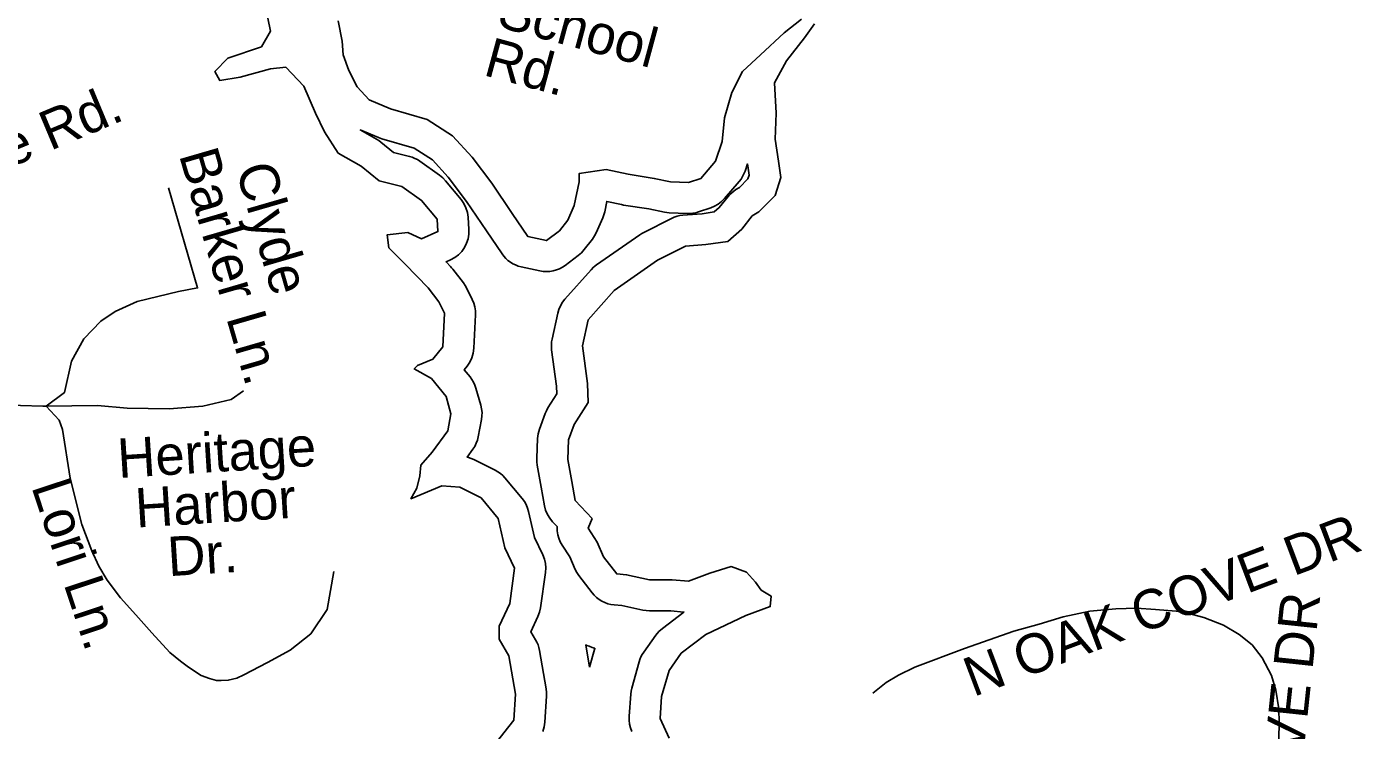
# Model space of a CAD drawing. Extents: x 1950930 to 2061844, y 904556 to 1017002.
# Drawn here: x 1979933 to 1983157, y 1008360 to 1010058 of the extents above; entities that cross this region are included whole.
import ezdxf

# ---------------------------------------------------------------- set-up
doc = ezdxf.new("R2010")
doc.units = 0
for name, color, linetype in [('Exist Hydrographic Buffer Line', 7, 'Continuous'), ('Exist Hydrographic Lake Shore', 7, 'Continuous'), ('Exist Road Non-System Type 51', 7, 'Continuous'), ('Exist Road Non-System Type 51 Label', 7, 'Continuous')]:
    doc.layers.add(name, color=color, linetype=linetype)

msp = doc.modelspace()

# ---------------------------------------------------------------- linework, layer by layer
at = {"layer": 'Exist Hydrographic Buffer Line'}
msp.add_lwpolyline([(1981393.6, 1008356.9), (1981390.2, 1008365.7), (1981388, 1008374.8), (1981386.9, 1008384.2), (1981387, 1008393.6), (1981390.9, 1008446.9), (1981391.9, 1008454.3), (1981393.5, 1008461.7), (1981411.3, 1008524.8), (1981413.3, 1008531), (1981415.8, 1008536.9), (1981418.9, 1008542.6), (1981422.4, 1008548.1), (1981452, 1008589.5), (1981459.1, 1008598), (1981467.4, 1008605.4), (1981519.4, 1008645.3), (1981487.6, 1008648.5), (1981436.2, 1008648.5), (1981428.3, 1008648.9), (1981420.4, 1008650.2), (1981369.9, 1008661), (1981351.1, 1008662.6), (1981343.3, 1008663.6), (1981335.7, 1008665.5), (1981328.3, 1008668.2), (1981321.2, 1008671.6), (1981314.6, 1008675.7), (1981308.4, 1008680.5), (1981302.7, 1008685.9), (1981297.6, 1008691.9), (1981266.1, 1008733.3), (1981261.2, 1008740.6), (1981257.2, 1008748.3), (1981243.8, 1008778.5), (1981225.3, 1008807.1), (1981220.9, 1008815), (1981217.4, 1008823.4), (1981214.9, 1008832.1), (1981213.6, 1008841.1), (1981213.3, 1008850.2), (1981213.5, 1008851.6), (1981202.5, 1008863.1), (1981195.5, 1008871.7), (1981189.8, 1008881.1), (1981185.5, 1008891.3), (1981182.9, 1008902), (1981175, 1008947), (1981165.3, 1008999.9), (1981164.2, 1009008.2), (1981164.1, 1009016.7), (1981166, 1009064), (1981167.4, 1009075.6), (1981170.6, 1009086.8), (1981184.4, 1009124.3), (1981187.5, 1009131.5), (1981191.3, 1009138.3), (1981212.3, 1009171.8), (1981211.5, 1009190.5), (1981200.1, 1009278.1), (1981199.6, 1009284.5), (1981199.6, 1009291), (1981200.1, 1009297.4), (1981201.2, 1009303.8), (1981215, 1009366.9), (1981217.7, 1009376.1), (1981221.4, 1009384.9), (1981226.3, 1009393.2), (1981232.2, 1009400.7), (1981295.3, 1009471.7), (1981301.5, 1009478), (1981308.4, 1009483.4), (1981412.9, 1009556.4), (1981417.5, 1009559.4), (1981422.3, 1009562), (1981489.3, 1009595.6), (1981495.9, 1009598.5), (1981502.8, 1009600.7), (1981509.8, 1009602.3), (1981516.9, 1009603.2), (1981563.7, 1009607), (1981592.5, 1009611.3), (1981604.6, 1009622), (1981626.4, 1009648.8), (1981630.4, 1009653.4), (1981634.9, 1009657.7), (1981639.7, 1009661.6), (1981644.8, 1009665.1), (1981653.3, 1009670.4), (1981673.8, 1009690.9), (1981676.8, 1009700.3), (1981673.5, 1009722.6), (1981673.5, 1009722.6), (1981673.5, 1009722.7), (1981672.8, 1009727.3), (1981667, 1009710), (1981664.4, 1009703.2), (1981661.1, 1009696.7), (1981657.3, 1009690.6), (1981652.8, 1009684.9), (1981617.3, 1009643.5), (1981610.2, 1009636.2), (1981602.2, 1009630), (1981593.5, 1009624.9), (1981584.1, 1009621.1), (1981554.5, 1009611.2), (1981547.9, 1009609.4), (1981541.1, 1009608.1), (1981534.3, 1009607.5), (1981527.4, 1009607.5), (1981484, 1009609.4), (1981478.3, 1009609.9), (1981472.7, 1009610.8), (1981434.8, 1009618.4), (1981373.3, 1009628), (1981371, 1009628.4), (1981368.6, 1009628.9), (1981333.3, 1009636.7), (1981328.2, 1009611.9), (1981326.2, 1009604.2), (1981323.3, 1009596.7), (1981307.5, 1009561.2), (1981303.5, 1009553.3), (1981298.5, 1009545.9), (1981278.7, 1009520.3), (1981272, 1009512.6), (1981264.3, 1009506), (1981232.8, 1009482.3), (1981226.1, 1009477.8), (1981219, 1009474.1), (1981211.5, 1009471.2), (1981203.7, 1009469), (1981195.8, 1009467.7), (1981187.8, 1009467.3), (1981179.7, 1009467.7), (1981171.8, 1009469), (1981126.4, 1009478.9), (1981119.6, 1009480.7), (1981112.9, 1009483.2), (1981106.5, 1009486.3), (1981100.4, 1009490), (1981094.7, 1009494.3), (1981089.4, 1009499.1), (1981084.6, 1009504.4), (1981080.3, 1009510.1), (1981042.9, 1009565.3), (1981042.8, 1009565.4), (1981042.8, 1009565.4), (1980994.5, 1009636.9), (1980950.6, 1009695.5), (1980912.3, 1009737), (1980868.5, 1009765.3), (1980790.3, 1009787.9), (1980786.1, 1009789.3), (1980781.9, 1009790.9), (1980738.1, 1009809.5), (1980777.4, 1009786.9), (1980782.7, 1009783.6), (1980787.7, 1009779.9), (1980818.1, 1009755), (1980857, 1009745.3), (1980863.6, 1009743.3), (1980870.1, 1009740.7), (1980876.3, 1009737.5), (1980882.1, 1009733.7), (1980929.5, 1009700.2), (1980937.1, 1009693.9), (1980943.9, 1009686.7), (1980981.4, 1009641.3), (1980988.1, 1009631.8), (1980993.2, 1009621.3), (1980996.7, 1009610.1), (1980998.4, 1009598.6), (1981000.3, 1009569), (1981000.2, 1009557.6), (1980998.4, 1009546.4), (1980994.9, 1009535.6), (1980989.8, 1009525.4), (1980983.2, 1009516.1), (1980975.3, 1009507.9), (1980966.3, 1009501.1), (1980956.3, 1009495.6), (1980945.4, 1009490.7), (1980955.8, 1009479.9), (1980958.7, 1009476.7), (1980961.4, 1009473.4), (1980987.1, 1009439.9), (1980991.1, 1009434), (1980994.6, 1009427.8), (1981008.4, 1009400.2), (1981012.1, 1009391.4), (1981014.7, 1009382.1), (1981016.1, 1009372.6), (1981016.2, 1009363), (1981012.3, 1009282.2), (1981010.8, 1009270.5), (1981007.5, 1009259.3), (1981002.5, 1009248.7), (1980995.9, 1009239), (1980989, 1009230.4), (1981003.3, 1009212.9), (1981007.8, 1009206.8), (1981011.7, 1009200.2), (1981014.9, 1009193.3), (1981017.3, 1009186), (1981029.2, 1009144.6), (1981031.1, 1009136.1), (1981032, 1009127.4), (1981031.9, 1009118.7), (1981030.7, 1009110), (1981022.8, 1009068.6), (1981020.8, 1009060.5), (1981018, 1009052.7), (1981014.3, 1009045.3), (1981009.7, 1009038.4), (1980995.9, 1009019.4), (1980999.3, 1009018.6), (1981005.9, 1009016.4), (1981012.3, 1009013.5), (1981063.6, 1008987.9), (1981070.2, 1008984.1), (1981076.5, 1008979.7), (1981082.2, 1008974.6), (1981087.5, 1008969), (1981128.9, 1008919.7), (1981134.2, 1008912.5), (1981138.7, 1008904.7), (1981142.2, 1008896.4), (1981144.6, 1008887.7), (1981158.5, 1008825.1), (1981178.5, 1008783.6), (1981182.5, 1008773.3), (1981185, 1008762.7), (1981185.8, 1008751.7), (1981185.1, 1008740.8), (1981173.3, 1008655.9), (1981171, 1008645.1), (1981167, 1008634.7), (1981149.9, 1008597.7), (1981161.4, 1008578.6), (1981164.7, 1008572.5), (1981167.4, 1008566), (1981169.5, 1008559.4), (1981171, 1008552.6), (1981186.8, 1008459.9), (1981187.7, 1008451.3), (1981187.7, 1008442.6), (1981183.7, 1008379.5), (1981182.2, 1008368.2), (1981178.9, 1008357.3)], dxfattribs=at)
msp.add_lwpolyline([(1981291.4, 1008512.3), (1981303.5, 1008555.1), (1981304.1, 1008557.4), (1981304.3, 1008558), (1981303.4, 1008558.3), (1981297.8, 1008560.1), (1981290.4, 1008562.7), (1981285, 1008564.9), (1981282.3, 1008566.1)], close=True, dxfattribs=at)
at = {"layer": 'Exist Hydrographic Lake Shore'}
for points in [[(1980509.5, 1010106.6), (1980521.3, 1010047.4), (1980499.6, 1010009.9), (1980418.8, 1009982.3), (1980387.3, 1009950.7), (1980399.1, 1009929), (1980448.4, 1009936.9), (1980521.3, 1009956.6), (1980558.8, 1009960.6), (1980602.2, 1009915.2), (1980629.8, 1009850.1), (1980651.5, 1009804.7), (1980685, 1009753.4), (1980740.2, 1009721.8), (1980783.6, 1009686.3), (1980838.8, 1009672.5), (1980886.1, 1009639), (1980923.5, 1009593.6), (1980925.5, 1009564), (1980886.1, 1009546.2), (1980852.6, 1009562), (1980803.3, 1009556.1), (1980807.2, 1009524.5), (1980846.6, 1009485.1), (1980901.9, 1009427.9), (1980927.5, 1009394.3), (1980941.3, 1009366.7), (1980937.3, 1009285.8), (1980913.7, 1009256.2), (1980876.2, 1009240.4), (1980868.3, 1009232.5), (1980909.7, 1009208.9), (1980945.2, 1009165.5), (1980957.1, 1009124), (1980949.2, 1009082.6), (1980911.7, 1009031.3), (1980884.1, 1008999.7), (1980882.1, 1008974.1), (1980874.3, 1008944.5), (1980860.4, 1008918.8), (1980935.4, 1008950.4), (1980978.7, 1008946.5), (1981030, 1008920.8), (1981071.4, 1008871.5), (1981087.2, 1008800.5), (1981110.8, 1008751.1), (1981099, 1008666.3), (1981073.4, 1008611), (1981073.4, 1008579.5), (1981097, 1008540), (1981112.8, 1008447.3), (1981108.9, 1008384.2), (1981063.5, 1008326.9)], [(1981802.9, 1010077), (1981761.5, 1010043.4), (1981704.3, 1009990.2), (1981660.9, 1009950.7), (1981635.3, 1009899.4), (1981617.5, 1009838.2), (1981611.6, 1009781), (1981595.9, 1009733.7), (1981560.4, 1009692.2), (1981530.8, 1009682.4), (1981487.4, 1009684.3), (1981448, 1009692.2), (1981384.9, 1009702.1), (1981331.7, 1009713.9), (1981266.6, 1009704.1), (1981266.6, 1009684.3), (1981254.8, 1009627.1), (1981239, 1009591.6), (1981219.3, 1009566), (1981187.7, 1009542.3), (1981142.4, 1009552.2), (1981104.9, 1009607.4), (1981055.6, 1009680.4), (1981008.3, 1009743.5), (1980961, 1009794.8), (1980899.9, 1009834.3), (1980811.2, 1009859.9), (1980759.9, 1009881.6), (1980730.3, 1009913.2), (1980710.6, 1009952.7), (1980696.8, 1009990.2), (1980694.8, 1010023.7), (1980685, 1010073)], [(1981298.1, 1008871.5), (1981256.7, 1008914.9), (1981248.9, 1008960.3), (1981239, 1009013.5), (1981241, 1009060.9), (1981254.8, 1009098.4), (1981288.3, 1009151.6), (1981286.3, 1009197), (1981274.5, 1009287.8), (1981288.3, 1009350.9), (1981351.4, 1009421.9), (1981455.9, 1009494.9), (1981522.9, 1009528.5), (1981572.2, 1009532.4), (1981625.4, 1009540.3), (1981659, 1009569.9), (1981684.6, 1009601.5), (1981700.4, 1009611.3), (1981739.8, 1009650.8), (1981753.6, 1009694.2), (1981747.7, 1009733.7), (1981739.8, 1009786.9), (1981741.8, 1009850.1), (1981737.8, 1009923.1), (1981767.4, 1009976.3), (1981810.8, 1010031.6), (1981834.4, 1010065.1)], [(1981483.5, 1008340.7), (1981461.8, 1008388.1), (1981465.7, 1008441.4), (1981483.5, 1008504.5), (1981513.1, 1008545.9), (1981572.2, 1008591.3), (1981668.8, 1008636.7), (1981728, 1008658.4), (1981729.9, 1008684), (1981706.3, 1008697.9), (1981692.5, 1008717.6), (1981670.8, 1008741.3), (1981633.3, 1008755.1), (1981582.1, 1008739.3), (1981530.8, 1008719.6), (1981491.4, 1008723.5), (1981436.2, 1008723.5), (1981381, 1008735.3), (1981357.3, 1008737.3), (1981325.7, 1008778.7), (1981310, 1008814.3), (1981288.3, 1008847.8), (1981298.1, 1008871.5)]]:
    msp.add_lwpolyline(points, dxfattribs=at)
at = {"layer": 'Exist Road Non-System Type 51'}
for points in [[(1979979.6, 1009142.6), (1980024, 1009175.2), (1980041.2, 1009250.7), (1980071, 1009305.2), (1980111.9, 1009347.9), (1980146.5, 1009370.8), (1980199.8, 1009394.9), (1980299.4, 1009419.1), (1980345.2, 1009427.8), (1980275.2, 1009669.2)], [(1979979.6, 1009142.6), (1980104.1, 1009143.9), (1980175.6, 1009137.6), (1980276.5, 1009136.2), (1980358, 1009142.1), (1980426.2, 1009158.4), (1980455.9, 1009179.2)], [(1979307.8, 1009095.3), (1979382.1, 1009096.5), (1979464.4, 1009103.9), (1979537.8, 1009123.2), (1979606.4, 1009134.7), (1979660.5, 1009139.9), (1979754.6, 1009145.1), (1979809.5, 1009147.3), (1979972.1, 1009142.5), (1979979.6, 1009142.6)], [(1979979.6, 1009142.6), (1980011, 1009108.2), (1980019.5, 1009086.4), (1980038, 1008968.9), (1980066.2, 1008856.6), (1980089.9, 1008793.3), (1980107.4, 1008756), (1980127.2, 1008722), (1980159.2, 1008679.5), (1980196.1, 1008638.9), (1980234.9, 1008595.5), (1980278.8, 1008547.8), (1980304.2, 1008527.1), (1980323.1, 1008511.9), (1980354.2, 1008492.1), (1980374.1, 1008484.6), (1980391.1, 1008479.8), (1980402.4, 1008479.8), (1980419.4, 1008480.8), (1980440.2, 1008485.5), (1980457.1, 1008494), (1980513.9, 1008523.2), (1980568.6, 1008553.5), (1980618.6, 1008593.1), (1980657.9, 1008651.2), (1980674, 1008743)], [(1982954.8, 1008302.4), (1982956.5, 1008377.8), (1982955.9, 1008411.9), (1982948.4, 1008456.5), (1982937.6, 1008491.8), (1982915.5, 1008534.9), (1982891, 1008566.1), (1982859.9, 1008591.2), (1982822.4, 1008613.6), (1982774.5, 1008632.2), (1982735, 1008643), (1982708.1, 1008647.2), (1982657.8, 1008651.4), (1982611.8, 1008654.4), (1982561.8, 1008652.9), (1982499.5, 1008647.5), (1982434.9, 1008633.7), (1982377.4, 1008616.3), (1982316.2, 1008599), (1982196.9, 1008557.4), (1982076.6, 1008512.5), (1982037.4, 1008493.1), (1982007.5, 1008475.1), (1981975.9, 1008449.8)]]:
    msp.add_lwpolyline(points, dxfattribs=at)

# ---------------------------------------------------------------- texts
at = {"layer": 'Exist Road Non-System Type 51 Label'}
for s, rotation, p in [('School', 344.8458, (1981064.4, 1010059.9)), ('Rd.', 344.8458, (1981032.5, 1009942.2)), ('Kelly Ridge Rd.', 22.7453, (1979364.5, 1009496.3)), ('Barker Ln.', 286.1917, (1980300, 1009749.3)), ('  Clyde ', 286.1917, (1980417.2, 1009783.3)), ('Heritage ', 3.5772, (1980154.7, 1008968.8)), ('Lori Ln.', 288.3613, (1979943.6, 1008948.5)), (' Harbor ', 3.5772, (1980162.3, 1008847)), ('N OAK COVE DR', 20.6744, (1982218.2, 1008439.8)), ('   Dr.', 3.5772, (1980169.9, 1008725.2)), ('S OAK COVE DR', 83.9242, (1982950, 1007690.4))]:
    msp.add_text(s, height=95, rotation=rotation, dxfattribs=at).set_placement(p)

doc.saveas('drawing.dxf')
